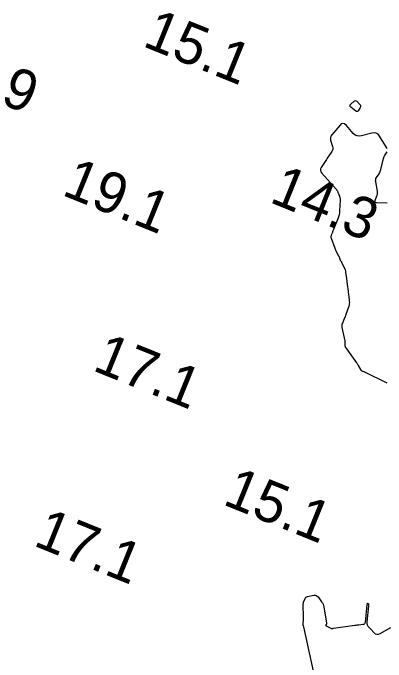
# Model space of a CAD drawing. Extents: x 3040093 to 3056816, y 408076 to 509144.
# Drawn here: x 3043953.3 to 3043998.9, y 439312 to 439391.2 of the extents above; entities that cross this region are included whole.
import ezdxf

# ---------------------------------------------------------------- set-up
doc = ezdxf.new("R2010")
doc.units = 0
doc.layers.add('V-CHAN-CONT-EL15', color=7, linetype='Continuous')
doc.layers.add('V-TOPO-SOUN-0810', color=7, linetype='Continuous')

msp = doc.modelspace()

# ---------------------------------------------------------------- linework, layer by layer
at = {"layer": 'V-CHAN-CONT-EL15'}
msp.add_lwpolyline([(3043995.056, 439380.464), (3043995.145, 439380.483), (3043995.232, 439380.456), (3043995.317, 439380.386), (3043995.667, 439380), (3043995.727, 439379.913), (3043995.753, 439379.822), (3043995.745, 439379.729), (3043995.702, 439379.632), (3043995.464, 439379.237), (3043995.4, 439379.16), (3043995.33, 439379.127), (3043995.253, 439379.136), (3043995.168, 439379.189), (3043994.577, 439379.685), (3043994.501, 439379.77), (3043994.474, 439379.857), (3043994.497, 439379.945), (3043994.569, 439380.034), (3043994.965, 439380.401)], close=True, dxfattribs=at)
for points in [[(3043998.993, 439374.636), (3043998.077, 439376.147), (3043997.892, 439376.376), (3043997.673, 439376.515), (3043997.417, 439376.563), (3043997.126, 439376.521), (3043995.886, 439376.169), (3043995.592, 439376.123), (3043995.322, 439376.16), (3043995.077, 439376.278), (3043994.857, 439376.478), (3043994.019, 439377.449), (3043993.814, 439377.627), (3043993.61, 439377.685), (3043993.407, 439377.624), (3043993.205, 439377.442), (3043992.235, 439376.281), (3043992.137, 439376.133), (3043992.083, 439375.976), (3043992.072, 439375.81), (3043992.104, 439375.636), (3043992.334, 439374.883), (3043992.365, 439374.725), (3043992.361, 439374.572), (3043992.321, 439374.425), (3043992.245, 439374.283), (3043991.872, 439373.726), (3043991.779, 439373.586), (3043991.686, 439373.446), (3043991.594, 439373.306), (3043991.503, 439373.165), (3043990.955, 439372.321), (3043990.867, 439372.136), (3043990.847, 439371.956), (3043990.895, 439371.782), (3043991.011, 439371.613), (3043992.767, 439369.665), (3043992.799, 439369.628), (3043992.828, 439369.588), (3043992.856, 439369.547), (3043992.881, 439369.505), (3043992.976, 439369.33), (3043992.999, 439369.286), (3043993.02, 439369.242), (3043993.039, 439369.196), (3043993.056, 439369.15), (3043993.211, 439368.708), (3043993.238, 439368.619), (3043993.256, 439368.527), (3043993.265, 439368.435), (3043993.265, 439368.341), (3043993.203, 439367.028), (3043993.181, 439366.78), (3043993.138, 439366.537), (3043993.074, 439366.298), (3043992.99, 439366.064), (3043992.45, 439364.748), (3043992.415, 439364.662), (3043992.38, 439364.575), (3043992.346, 439364.489), (3043992.311, 439364.403), (3043992.175, 439364.056), (3043992.149, 439363.97), (3043992.139, 439363.883), (3043992.145, 439363.795), (3043992.168, 439363.708), (3043992.598, 439362.479), (3043992.637, 439362.375), (3043992.68, 439362.272), (3043992.728, 439362.171), (3043992.78, 439362.072), (3043993.065, 439361.551), (3043993.083, 439361.516), (3043993.1, 439361.481), (3043993.115, 439361.445), (3043993.129, 439361.408), (3043993.2, 439361.214), (3043993.205, 439361.2), (3043993.209, 439361.187), (3043993.213, 439361.173), (3043993.216, 439361.159), (3043993.23, 439361.103), (3043993.234, 439361.09), (3043993.239, 439361.077), (3043993.245, 439361.064), (3043993.253, 439361.052), (3043993.356, 439360.906), (3043993.375, 439360.877), (3043993.393, 439360.848), (3043993.41, 439360.818), (3043993.426, 439360.787), (3043993.773, 439360.083), (3043993.83, 439359.954), (3043993.876, 439359.821), (3043993.911, 439359.685), (3043993.936, 439359.545), (3043994.038, 439358.77), (3043994.085, 439358.417), (3043994.131, 439358.065), (3043994.241, 439357.228), (3043994.261, 439357.076), (3043994.279, 439356.923), (3043994.297, 439356.77), (3043994.313, 439356.617), (3043994.377, 439356.005), (3043994.385, 439355.853), (3043994.376, 439355.703), (3043994.351, 439355.555), (3043994.308, 439355.408), (3043993.953, 439354.386), (3043993.907, 439354.254), (3043993.857, 439354.124), (3043993.806, 439353.995), (3043993.753, 439353.866), (3043993.534, 439353.353), (3043993.489, 439353.224), (3043993.466, 439353.093), (3043993.463, 439352.96), (3043993.481, 439352.824), (3043993.821, 439351.197), (3043993.835, 439351.122), (3043993.845, 439351.047), (3043993.85, 439350.971), (3043993.852, 439350.895), (3043993.853, 439350.59), (3043993.858, 439350.515), (3043993.875, 439350.444), (3043993.903, 439350.377), (3043993.943, 439350.313), (3043995.264, 439348.495), (3043995.32, 439348.414), (3043995.375, 439348.332), (3043995.426, 439348.247), (3043995.475, 439348.161), (3043995.741, 439347.673), (3043995.751, 439347.657), (3043995.762, 439347.642), (3043995.774, 439347.628), (3043995.787, 439347.615), (3043995.854, 439347.557), (3043995.863, 439347.549), (3043995.873, 439347.542), (3043995.883, 439347.536), (3043995.894, 439347.53), (3043995.937, 439347.509), (3043995.948, 439347.503), (3043995.959, 439347.499), (3043995.97, 439347.494), (3043995.981, 439347.49), (3043996.121, 439347.441), (3043996.148, 439347.431), (3043996.175, 439347.42), (3043996.201, 439347.409), (3043996.227, 439347.397), (3043998.967, 439346.078)], [(3043998.989, 439367.981), (3043997.705, 439368.022), (3043997.581, 439368.044), (3043997.508, 439368.099), (3043997.488, 439368.188), (3043997.521, 439368.31), (3043997.758, 439368.867), (3043997.806, 439369.008), (3043997.832, 439369.15), (3043997.836, 439369.295), (3043997.818, 439369.443), (3043997.601, 439370.558), (3043997.587, 439370.695), (3043997.599, 439370.828), (3043997.637, 439370.955), (3043997.702, 439371.077), (3043998.011, 439371.557), (3043998.083, 439371.679), (3043998.145, 439371.806), (3043998.195, 439371.937), (3043998.234, 439372.073), (3043998.568, 439373.428), (3043998.6, 439373.539), (3043998.64, 439373.646), (3043998.688, 439373.749), (3043998.745, 439373.849), (3043998.99, 439374.242)], [(3043992.161, 439301.04), (3043988.813, 439316.29), (3043988.777, 439316.396), (3043988.755, 439316.504), (3043988.745, 439316.614), (3043988.749, 439316.727), (3043988.789, 439317.179), (3043988.797, 439317.292), (3043988.801, 439317.405), (3043988.801, 439317.518), (3043988.798, 439317.631), (3043988.738, 439318.865), (3043988.738, 439318.98), (3043988.75, 439319.093), (3043988.774, 439319.205), (3043988.81, 439319.314), (3043988.976, 439319.748), (3043989.027, 439319.846), (3043989.095, 439319.922), (3043989.182, 439319.977), (3043989.287, 439320.009), (3043990.055, 439320.156), (3043990.212, 439320.167), (3043990.353, 439320.135), (3043990.477, 439320.061), (3043990.584, 439319.946), (3043991.003, 439319.365), (3043991.096, 439319.219), (3043991.172, 439319.065), (3043991.229, 439318.903), (3043991.267, 439318.734), (3043991.606, 439316.762), (3043991.609, 439316.734), (3043991.609, 439316.706), (3043991.605, 439316.679), (3043991.597, 439316.652), (3043991.561, 439316.544), (3043991.549, 439316.519), (3043991.534, 439316.498), (3043991.514, 439316.48), (3043991.49, 439316.467), (3043992.294, 439316.079)], [(3043997.594, 439315.402), (3043996.826, 439316.172), (3043996.7, 439316.338), (3043996.615, 439316.518), (3043996.572, 439316.713), (3043996.571, 439316.921), (3043996.745, 439318.862), (3043996.747, 439318.881), (3043996.748, 439318.899), (3043996.75, 439318.918), (3043996.752, 439318.937), (3043996.761, 439319.028), (3043996.761, 439319.038), (3043996.759, 439319.048), (3043996.754, 439319.057), (3043996.747, 439319.064), (3043996.713, 439319.093), (3043996.704, 439319.099), (3043996.695, 439319.105), (3043996.685, 439319.111), (3043996.675, 439319.115), (3043996.621, 439319.136), (3043996.608, 439319.139), (3043996.597, 439319.139), (3043996.586, 439319.135), (3043996.577, 439319.127), (3043996.525, 439319.075), (3043996.515, 439319.063), (3043996.507, 439319.049), (3043996.502, 439319.034), (3043996.499, 439319.018), (3043996.304, 439316.849), (3043996.279, 439316.74), (3043996.226, 439316.657), (3043996.145, 439316.602), (3043996.036, 439316.574), (3043995.544, 439316.518), (3043995.421, 439316.504), (3043995.298, 439316.489), (3043995.175, 439316.474), (3043995.052, 439316.458), (3043992.466, 439316.12), (3043992.378, 439316.104), (3043992.294, 439316.079), (3043992.212, 439316.044), (3043992.206, 439316.041)], [(3043999.404, 439316.172), (3043998.087, 439315.432), (3043997.903, 439315.359), (3043997.73, 439315.352), (3043997.594, 439315.402)]]:
    msp.add_lwpolyline(points, dxfattribs=at)

# ---------------------------------------------------------------- texts
at = {"layer": 'V-TOPO-SOUN-0810'}
for s, p in [('15.1 ', (3043969.013, 439387.17)), ('17.9 ', (3043943.033, 439383.66)), ('19.1 ', (3043959.173, 439369.02)), ('14.3 ', (3043984.503, 439368.14)), ('17.1 ', (3043962.913, 439347.63)), ('15.1 ', (3043978.793, 439331.29)), ('17.1 ', (3043955.693, 439326.27))]:
    msp.add_text(s, height=5, rotation=338, dxfattribs=at).set_placement(p)

doc.saveas('drawing.dxf')
